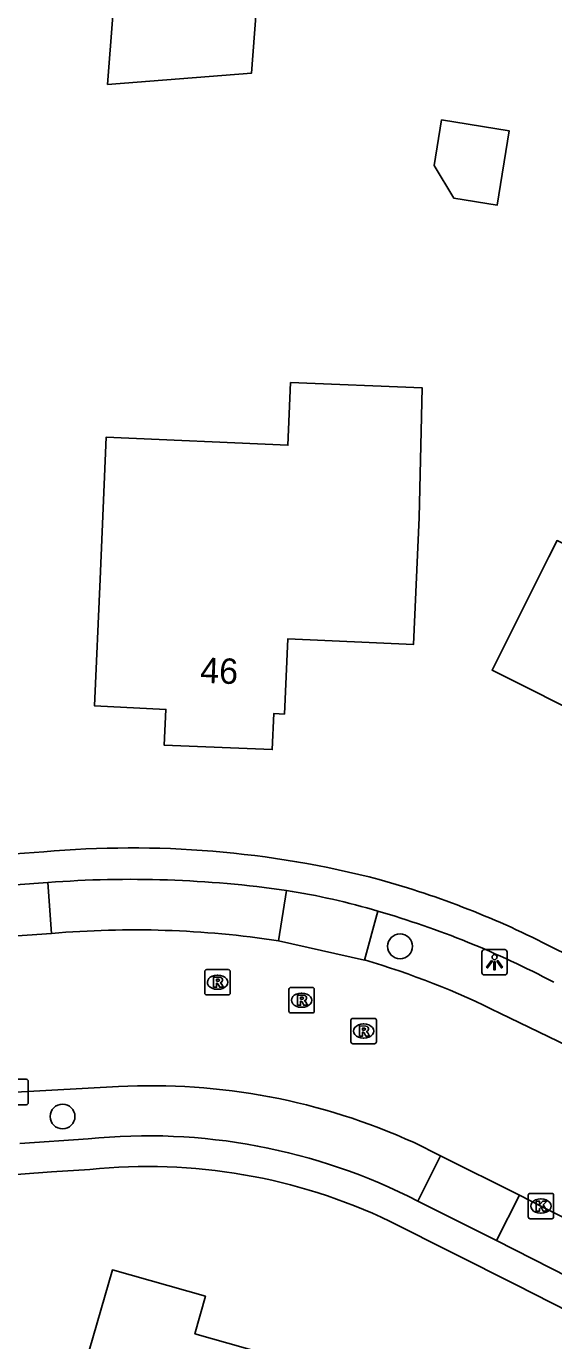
# Model space of a CAD drawing. Extents: x 160457 to 162082, y 388340 to 389736.
# Drawn here: x 160733.8 to 160754.6, y 389409 to 389460.8 of the extents above; entities that cross this region are included whole.
import ezdxf

# ---------------------------------------------------------------- set-up
doc = ezdxf.new("R2010")
doc.units = 0
for name, color, linetype in [('IMGEO_Boom', 7, 'Continuous'), ('IMGEO_Kolk', 7, 'Continuous'), ('IMGEO_Lichtpunt', 7, 'Continuous'), ('IMGEO_Pand', 7, 'Continuous'), ('IMGEO_Pand_nummerreeks', 7, 'Continuous'), ('IMGEO_Rijbaan_lokaal_gesloten', 7, 'Continuous'), ('IMGEO_Rioolput', 7, 'Continuous'), ('IMGEO_Voetpad_open', 7, 'Continuous')]:
    doc.layers.add(name, color=color, linetype=linetype)

msp = doc.modelspace()

# ---------------------------------------------------------------- linework, layer by layer
at = {"layer": 'IMGEO_Boom'}
for centre in [(160748.519, 389424.552), (160735.22, 389417.847)]:
    msp.add_circle(centre, 0.489, dxfattribs=at)
at = {"layer": 'IMGEO_Kolk'}
for p, q in [((160732.941, 389419.312), (160733.793, 389419.312)), ((160733.867, 389419.238), (160733.867, 389418.386)), ((160733.793, 389418.312), (160732.941, 389418.312)), ((160753.566, 389413.891), (160753.566, 389414.743)), ((160753.641, 389414.817), (160754.493, 389414.817)), ((160754.054, 389414.597), (160754.079, 389414.597)), ((160754.567, 389414.743), (160754.567, 389413.891)), ((160754.493, 389413.817), (160753.641, 389413.817)), ((160754.077, 389414.037), (160754.052, 389414.037))]:
    msp.add_line(p, q, dxfattribs=at)
for points in [[(160732.941, 389419.312), (160733.793, 389419.312)], [(160733.867, 389419.238), (160733.867, 389418.386)], [(160733.793, 389418.312), (160732.941, 389418.312)], [(160753.566, 389413.891), (160753.566, 389414.743)], [(160753.641, 389414.817), (160754.493, 389414.817)], [(160753.887, 389414.517), (160754.01, 389414.517), (160754.01, 389414.366), (160754.14, 389414.517), (160754.304, 389414.517), (160754.158, 389414.366), (160754.311, 389414.117), (160754.159, 389414.117), (160754.074, 389414.281), (160754.01, 389414.214), (160754.01, 389414.117), (160753.887, 389414.117), (160753.887, 389414.517)], [(160754.567, 389414.743), (160754.567, 389413.891)], [(160754.493, 389413.817), (160753.641, 389413.817)]]:
    msp.add_lwpolyline(points, dxfattribs=at)
for centre, start, end in [((160733.791, 389419.236), 1.552, 88.448), ((160733.791, 389419.236), 1.552, 88.448), ((160733.791, 389418.388), 271.552, 358.448), ((160733.791, 389418.388), 271.552, 358.448), ((160753.643, 389414.741), 91.552, 178.448), ((160753.643, 389414.741), 91.552, 178.448), ((160754.491, 389414.741), 1.552, 88.448), ((160754.491, 389414.741), 1.552, 88.448), ((160753.643, 389413.893), 181.552, 268.448), ((160753.643, 389413.893), 181.552, 268.448), ((160754.491, 389413.893), 271.552, 358.448), ((160754.491, 389413.893), 271.552, 358.448)]:
    msp.add_arc(centre, 0.0765, start, end, dxfattribs=at)
for centre, major_axis, ratio, start_param, end_param in [((160754.053, 389414.317), (-0.387, 0.002), 0.722429, 4.712389, 7.853982), ((160754.078, 389414.317), (-0.39, 0.002), 0.717154, 1.570796, 4.712389)]:
    msp.add_ellipse(centre, major_axis=major_axis, ratio=ratio, start_param=start_param, end_param=end_param, dxfattribs=at)
at = {"layer": 'IMGEO_Lichtpunt'}
for p, q in [((160751.742, 389424.327), (160751.742, 389423.52)), ((160751.742, 389424.327), (160751.742, 389423.52)), ((160752.644, 389424.422), (160751.836, 389424.422)), ((160752.644, 389424.422), (160751.836, 389424.422)), ((160752.738, 389423.52), (160752.738, 389424.327)), ((160752.738, 389423.52), (160752.738, 389424.327)), ((160751.836, 389423.426), (160752.644, 389423.426)), ((160751.836, 389423.426), (160752.644, 389423.426))]:
    msp.add_line(p, q, dxfattribs=at)
for points in [[(160752.116, 389423.991), (160752.155, 389423.963), (160751.967, 389423.701), (160751.929, 389423.728), (160752.116, 389423.991)], [(160752.218, 389423.943), (160752.265, 389423.943), (160752.265, 389423.621), (160752.218, 389423.621), (160752.218, 389423.943)], [(160752.328, 389423.963), (160752.366, 389423.99), (160752.553, 389423.728), (160752.514, 389423.7), (160752.328, 389423.963)]]:
    msp.add_lwpolyline(points, dxfattribs=at)
msp.add_circle((160752.241, 389424.125), 0.0994, dxfattribs=at)
for centre, start, end in [((160751.836, 389424.327), 90, 180), ((160751.836, 389424.327), 90, 180), ((160752.644, 389424.327), 0, 90), ((160752.644, 389424.327), 0, 90), ((160751.836, 389423.52), 180, 270), ((160751.836, 389423.52), 180, 270), ((160752.644, 389423.52), 270, 0), ((160752.644, 389423.52), 270, 360)]:
    msp.add_arc(centre, 0.0946, start, end, dxfattribs=at)
at = {"layer": 'IMGEO_Pand'}
for points in [[(160736.995, 389458.502), (160737.625, 389466.682), (160743.222, 389466.261), (160742.672, 389458.957), (160736.995, 389458.502)], [(160749.861, 389455.315), (160750.156, 389457.115), (160752.821, 389456.679), (160752.343, 389453.753), (160750.636, 389454.032), (160749.861, 389455.315)], [(160744.208, 389446.763), (160749.386, 389446.559), (160749.272, 389441.443), (160749.053, 389436.447), (160744.095, 389436.664), (160743.965, 389433.704), (160743.545, 389433.723), (160743.483, 389432.303), (160739.228, 389432.474), (160739.297, 389433.889), (160736.486, 389434.026), (160736.699, 389439.022), (160736.936, 389444.611), (160744.099, 389444.295), (160744.208, 389446.763)], [(160764.642, 389443.644), (160770.268, 389440.824), (160768.794, 389437.85), (160766.574, 389433.369), (160763.168, 389435.075), (160761.291, 389431.328), (160761.108, 389430.962), (160759.526, 389431.755), (160758.845, 389430.396), (160755.588, 389432.038), (160756.254, 389433.367), (160752.143, 389435.427), (160754.384, 389439.897), (160754.704, 389440.536), (160756.318, 389439.727), (160758.075, 389443.232), (160763.158, 389440.684), (160764.642, 389443.644)], [(160739.795, 389394.848), (160739.481, 389393.734), (160734.241, 389395.211), (160735.088, 389398.216), (160734.501, 389398.382), (160736.843, 389406.688), (160736.631, 389406.748), (160736.955, 389407.896), (160736.125, 389408.13), (160737.184, 389411.8), (160740.851, 389410.763), (160740.434, 389409.29), (160746.423, 389407.593), (160745.878, 389405.683), (160749.88, 389404.54), (160747.683, 389400.049), (160744.108, 389392.741), (160739.795, 389394.848)]]:
    msp.add_lwpolyline(points, dxfattribs=at)
at = {"layer": 'IMGEO_Rijbaan_lokaal_gesloten'}
for points in [[(160734.791, 389425.06), (160731.324, 389424.818)], [(160747.115, 389424.013), (160743.726, 389424.772)], [(160755.901, 389420.249), (160752.445, 389421.923)], [(160733.368, 389418.811), (160737.42, 389419.029)], [(160749.069, 389416.819), (160750.107, 389416.301)], [(160750.107, 389416.301), (160753.225, 389414.745)], [(160753.225, 389414.745), (160754.066, 389414.316), (160757.491, 389412.589)]]:
    msp.add_lwpolyline(points, dxfattribs=at)
for centre, radius, start, end in [((160738.049, 389387.391), 37.81, 81.3646, 94.9431), ((160738.113, 389393.215), 32.087, 63.4705, 73.7072), ((160738.7, 389393.972), 25.09, 65.5902, 92.9253)]:
    msp.add_arc(centre, radius, start, end, dxfattribs=at)
at = {"layer": 'IMGEO_Rioolput'}
for p, q in [((160740.901, 389423.638), (160741.753, 389423.638)), ((160740.826, 389422.712), (160740.826, 389423.564)), ((160741.314, 389423.418), (160741.339, 389423.418)), ((160741.827, 389423.564), (160741.827, 389422.712)), ((160741.753, 389422.638), (160740.901, 389422.638)), ((160741.337, 389422.858), (160741.312, 389422.858)), ((160744.137, 389422.003), (160744.137, 389422.855)), ((160744.212, 389422.929), (160745.064, 389422.929)), ((160744.625, 389422.709), (160744.65, 389422.709)), ((160745.138, 389422.855), (160745.138, 389422.003)), ((160744.648, 389422.149), (160744.623, 389422.149)), ((160745.064, 389421.929), (160744.212, 389421.929)), ((160746.583, 389420.787), (160746.583, 389421.639)), ((160746.658, 389421.713), (160747.51, 389421.713)), ((160747.584, 389421.639), (160747.584, 389420.787)), ((160747.071, 389421.493), (160747.096, 389421.493)), ((160747.51, 389420.713), (160746.658, 389420.713)), ((160747.094, 389420.933), (160747.069, 389420.933))]:
    msp.add_line(p, q, dxfattribs=at)
for points in [[(160740.901, 389423.638), (160741.753, 389423.638)], [(160740.826, 389422.712), (160740.826, 389423.564)], [(160741.415, 389423.336), (160741.163, 389423.338), (160741.163, 389422.938)], [(160741.341, 389423.257), (160741.287, 389423.257), (160741.287, 389423.176)], [(160741.287, 389423.176), (160741.339, 389423.176)], [(160741.827, 389423.564), (160741.827, 389422.712)], [(160741.753, 389422.638), (160740.901, 389422.638)], [(160741.163, 389422.938), (160741.287, 389422.938), (160741.287, 389423.1), (160741.298, 389423.1)], [(160741.345, 389423.071), (160741.416, 389422.938), (160741.556, 389422.938), (160741.491, 389423.064)], [(160744.137, 389422.003), (160744.137, 389422.855)], [(160744.212, 389422.929), (160745.064, 389422.929)], [(160744.726, 389422.627), (160744.474, 389422.629), (160744.474, 389422.229)], [(160745.138, 389422.855), (160745.138, 389422.003)], [(160744.474, 389422.229), (160744.598, 389422.229), (160744.598, 389422.391), (160744.609, 389422.391)], [(160744.652, 389422.548), (160744.598, 389422.548), (160744.598, 389422.467)], [(160744.598, 389422.467), (160744.65, 389422.467)], [(160744.656, 389422.362), (160744.727, 389422.229), (160744.867, 389422.229), (160744.802, 389422.355)], [(160745.064, 389421.929), (160744.212, 389421.929)], [(160746.583, 389420.787), (160746.583, 389421.639)], [(160746.658, 389421.713), (160747.51, 389421.713)], [(160747.584, 389421.639), (160747.584, 389420.787)], [(160747.172, 389421.411), (160746.92, 389421.413), (160746.92, 389421.013)], [(160746.92, 389421.013), (160747.044, 389421.013), (160747.044, 389421.175), (160747.055, 389421.175)], [(160747.098, 389421.332), (160747.044, 389421.332), (160747.044, 389421.251)], [(160747.044, 389421.251), (160747.096, 389421.251)], [(160747.102, 389421.146), (160747.173, 389421.013), (160747.313, 389421.013), (160747.248, 389421.139)], [(160747.51, 389420.713), (160746.658, 389420.713)]]:
    msp.add_lwpolyline(points, dxfattribs=at)
for centre, radius, start, end in [((160740.903, 389423.562), 0.0765, 91.552, 178.448), ((160740.903, 389423.562), 0.0765, 91.552, 178.448), ((160741.751, 389423.562), 0.0765, 1.552, 88.448), ((160741.751, 389423.562), 0.0765, 1.552, 88.448), ((160741.323, 389423.365), 0.19, 274.7715, 282.9687), ((160741.347, 389423.161), 0.0964, 77.0061, 93.1865), ((160741.361, 389423.218), 0.0378, 276.6634, 79.6772), ((160741.414, 389423.226), 0.109, 350.3612, 89.416), ((160741.412, 389423.226), 0.112, 277.5842, 350.9817), ((160741.396, 389423.011), 0.108, 29.5134, 73.7905), ((160740.903, 389422.714), 0.0765, 181.552, 268.448), ((160740.903, 389422.714), 0.0765, 181.552, 268.448), ((160741.297, 389423.047), 0.0533, 26.0293, 88.6989), ((160741.751, 389422.714), 0.0765, 271.552, 358.448), ((160741.751, 389422.714), 0.0765, 271.552, 358.448), ((160744.214, 389422.853), 0.0765, 91.552, 178.448), ((160744.214, 389422.853), 0.0765, 91.552, 178.448), ((160744.725, 389422.517), 0.109, 350.3612, 89.416), ((160745.062, 389422.853), 0.0765, 1.552, 88.448), ((160745.062, 389422.853), 0.0765, 1.552, 88.448), ((160744.608, 389422.338), 0.0533, 26.0293, 88.6989), ((160744.634, 389422.656), 0.19, 274.7715, 282.9687), ((160744.658, 389422.452), 0.0964, 77.0061, 93.1865), ((160744.672, 389422.509), 0.0378, 276.6634, 79.6772), ((160744.723, 389422.517), 0.112, 277.5842, 350.9817), ((160744.707, 389422.302), 0.108, 29.5134, 73.7905), ((160744.214, 389422.005), 0.0765, 181.552, 268.448), ((160744.214, 389422.005), 0.0765, 181.552, 268.448), ((160745.062, 389422.005), 0.0765, 271.552, 358.448), ((160745.062, 389422.005), 0.0765, 271.552, 358.448), ((160746.66, 389421.637), 0.0765, 91.552, 178.448), ((160746.66, 389421.637), 0.0765, 91.552, 178.448), ((160747.508, 389421.637), 0.0765, 1.552, 88.448), ((160747.508, 389421.637), 0.0765, 1.552, 88.448), ((160747.054, 389421.122), 0.0533, 26.0293, 88.6989), ((160747.08, 389421.44), 0.19, 274.7715, 282.9687), ((160747.104, 389421.236), 0.0964, 77.0061, 93.1865), ((160747.118, 389421.293), 0.0378, 276.6634, 79.6772), ((160747.171, 389421.301), 0.109, 350.3612, 89.416), ((160747.169, 389421.301), 0.112, 277.5842, 350.9817), ((160747.153, 389421.086), 0.108, 29.5134, 73.7905), ((160746.66, 389420.789), 0.0765, 181.552, 268.448), ((160746.66, 389420.789), 0.0765, 181.552, 268.448), ((160747.508, 389420.789), 0.0765, 271.552, 358.448), ((160747.508, 389420.789), 0.0765, 271.552, 358.448)]:
    msp.add_arc(centre, radius, start, end, dxfattribs=at)
for centre, major_axis, ratio, start_param, end_param in [((160741.313, 389423.138), (-0.387, 0.002), 0.722429, 4.712389, 7.853982), ((160741.338, 389423.138), (-0.39, 0.002), 0.717154, 1.570796, 4.712389), ((160744.624, 389422.429), (-0.387, 0.002), 0.722429, 4.712389, 7.853982), ((160744.649, 389422.429), (-0.39, 0.002), 0.717154, 1.570796, 4.712389), ((160747.07, 389421.213), (-0.387, 0.002), 0.722429, 4.712389, 7.853982), ((160747.095, 389421.213), (-0.39, 0.002), 0.717154, 1.570796, 4.712389)]:
    msp.add_ellipse(centre, major_axis=major_axis, ratio=ratio, start_param=start_param, end_param=end_param, dxfattribs=at)
at = {"layer": 'IMGEO_Voetpad_open'}
for points in [[(160649.061, 389421.788), (160652.214, 389422.028), (160705.021, 389426.04), (160732.964, 389428.176), (160734.478, 389428.273)], [(160731.171, 389426.819), (160734.645, 389427.067)], [(160734.645, 389427.067), (160734.791, 389425.06)], [(160744.044, 389426.752), (160743.726, 389424.772)], [(160747.115, 389424.013), (160747.648, 389425.939)], [(160754.547, 389424.496), (160760.627, 389421.527), (160771.811, 389415.969), (160775.693, 389413.905)], [(160736.231, 389416.965), (160733.533, 389416.788)], [(160749.22, 389414.513), (160750.107, 389416.301)], [(160736.302, 389415.764), (160734.791, 389415.668), (160715.597, 389414.214), (160677.867, 389411.277), (160653.141, 389409.456), (160652.549, 389409.412)], [(160752.324, 389412.96), (160749.22, 389414.513)], [(160753.225, 389414.745), (160752.324, 389412.96)], [(160770.88, 389402.151), (160769.281, 389402.965), (160753.091, 389411.21), (160748.123, 389413.716)], [(160756.597, 389410.779), (160752.324, 389412.96)]]:
    msp.add_lwpolyline(points, dxfattribs=at)
for centre, radius, start, end in [((160737.958, 389389.772), 38.658, 75.4021, 95.1646), ((160737.917, 389384.32), 42.872, 81.7838, 94.3772), ((160739.688, 389399.046), 28.046, 73.5113, 81.0644), ((160738.25, 389393.026), 35.44, 62.6223, 74.533), ((160737.504, 389390.883), 36.494, 62.1163, 73.8621), ((160738.598, 389393.872), 23.214, 62.7684, 95.8512), ((160738.57, 389393.717), 22.163, 64.468, 95.874)]:
    msp.add_arc(centre, radius, start, end, dxfattribs=at)

# ---------------------------------------------------------------- texts
at = {"layer": 'IMGEO_Pand_nummerreeks'}
msp.add_text('46', height=1, rotation=357.6986, dxfattribs=at).set_placement((160740.631, 389434.94))

doc.saveas('drawing.dxf')
